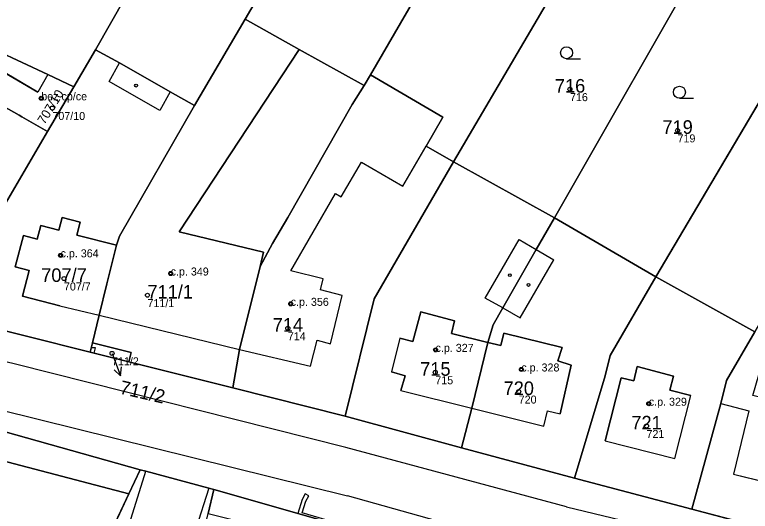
# Model space of a CAD drawing. Extents: x -603967 to -594699, y -1179315 to -1165625.
# Drawn here: x -598395.8 to -598303.9, y -1172214.4 to -1172152.4 of the extents above; entities that cross this region are included whole.
import ezdxf

# ---------------------------------------------------------------- set-up
doc = ezdxf.new("R2010")
doc.units = 0
for name, color, linetype in [('Definiční body', 7, 'Continuous'), ('Hranice parcel', 7, 'Continuous'), ('Parcelní čísla', 7, 'Continuous'), ('Polygon budovy', 7, 'Continuous'), ('Polygon parcely', 7, 'Continuous'), ('Pop  PČ popisy', 7, 'Continuous'), ('Vnitřní kresba', 7, 'Continuous'), ('Věcná břemena k části', 7, 'Continuous'), ('Značky budov', 7, 'Continuous'), ('Značky kultur', 7, 'Continuous')]:
    doc.layers.add(name, color=color, linetype=linetype)

msp = doc.modelspace()

# ---------------------------------------------------------------- linework, layer by layer
at = {"layer": 'Definiční body'}
for centre in [(-598326.42, -1172161.71994), (-598392.49, -1172162.84994), (-598391.1, -1172164.06994), (-598312.98, -1172166.86994), (-598390.08, -1172182.46994), (-598376.32, -1172184.73994), (-598389.66, -1172185.36994), (-598379.22, -1172187.44994), (-598361.32, -1172188.52994), (-598361.68, -1172191.57994), (-598343.22, -1172194.27994), (-598383.65, -1172194.71994), (-598343.25, -1172197.08994), (-598332.5, -1172196.72994), (-598332.83, -1172199.49994), (-598316.57, -1172201.00994), (-598316.86, -1172203.79994)]:
    msp.add_circle(centre, 0.25, dxfattribs=at)
at = {"layer": 'Hranice parcel'}
for p, q in [((-598340.99, -1172170.77), (-598322.55, -1172139.42)), ((-598378.06, -1172143.31), (-598385.73, -1172156.81)), ((-598328.37, -1172177.8), (-598308.72, -1172143.41)), ((-598293.34, -1172147.3), (-598315.69, -1172185.14)), ((-598373.36, -1172163.76), (-598367.01, -1172152.96)), ((-598360.25, -1172156.75), (-598367.01, -1172152.96)), ((-598388.43, -1172161.42), (-598385.73, -1172156.81)), ((-598352.16, -1172161.27), (-598360.25, -1172156.75)), ((-598351.37, -1172159.92), (-598352.16, -1172161.27)), ((-598351.37, -1172159.92), (-598342.29, -1172165.19)), ((-598388.43, -1172161.42), (-598391.7, -1172166.99)), ((-598340.99, -1172170.77), (-598328.37, -1172177.8)), ((-598328.37, -1172177.8), (-598315.69, -1172185.14)), ((-598303.33, -1172192.02), (-598315.69, -1172185.14)), ((-598386.11, -1172193.41), (-598385.26, -1172189.95)), ((-598400.99, -1172190.9), (-598394.33, -1172192.57)), ((-598306.86, -1172198.12), (-598303.33, -1172192.02)), ((-598394.33, -1172192.57), (-598386.4, -1172194.56)), ((-598386.4, -1172194.56), (-598386.11, -1172193.41)), ((-598381.55, -1172195.78), (-598386.4, -1172194.56)), ((-598368.57, -1172199.04), (-598381.55, -1172195.78)), ((-598368.57, -1172199.04), (-598354.5, -1172202.58)), ((-598339.96, -1172206.51), (-598354.5, -1172202.58)), ((-598325.85, -1172210.32), (-598339.96, -1172206.51)), ((-598381.56, -1172212.27), (-598380.14, -1172209.25)), ((-598325.85, -1172210.32), (-598311.2, -1172214.17)), ((-598381.56, -1172212.27), (-598394.43, -1172239.59)), ((-598370.93, -1172211.73), (-598371.65, -1172214.73)), ((-598354.13, -1172216.53), (-598370.93, -1172211.73)), ((-598311.2, -1172214.17), (-598296.31, -1172218.09))]:
    msp.add_line(p, q, dxfattribs=at)
for points in [[(-598276.39, -1172030.89), (-598348.36, -1172154.77), (-598351.37, -1172159.92)], [(-598367.01, -1172152.96), (-598363.18, -1172146.4), (-598333.7, -1172095.38)], [(-598401.34, -1172155.39), (-598391.69, -1172159.86), (-598388.43, -1172161.42)], [(-598385.73, -1172156.81), (-598382.7, -1172158.44), (-598376.38, -1172162.04), (-598373.36, -1172163.76)], [(-598395.24, -1172164.96), (-598400.73, -1172161.91), (-598400.66, -1172161.78), (-598401.96, -1172161.06)], [(-598352.16, -1172161.27), (-598353.63, -1172163.64), (-598361.67, -1172177.74), (-598363.59, -1172181), (-598365.15, -1172183.88)], [(-598385.26, -1172189.95), (-598384.3, -1172186.01), (-598383.07, -1172181.2), (-598382.7, -1172180.09), (-598373.36, -1172163.76)], [(-598391.7, -1172166.99), (-598394.91, -1172165.17), (-598395.24, -1172164.96)], [(-598342.29, -1172165.19), (-598344.41, -1172168.84), (-598340.99, -1172170.77)], [(-598391.7, -1172166.99), (-598397.26, -1172176.48), (-598397.97, -1172179.11), (-598400.99, -1172190.9)], [(-598354.5, -1172202.58), (-598350.9, -1172187.92), (-598340.99, -1172170.77)], [(-598334.83, -1172189.02), (-598330.64, -1172181.74), (-598328.37, -1172177.8)], [(-598365.15, -1172183.88), (-598367.71, -1172194.23), (-598368.57, -1172199.04)], [(-598315.69, -1172185.14), (-598321.38, -1172195), (-598322.03, -1172197.52), (-598325.85, -1172210.32)], [(-598339.96, -1172206.51), (-598338.69, -1172201.57), (-598336.67, -1172193.34), (-598336.02, -1172191.14), (-598334.83, -1172189.02)], [(-598380.14, -1172209.25), (-598398.67, -1172204.06), (-598434.3, -1172195.58), (-598442.4, -1172193.44)], [(-598386.11, -1172193.41), (-598381.26, -1172194.59), (-598381.55, -1172195.78)], [(-598433.4, -1172198.66), (-598427.78, -1172200.16), (-598381.56, -1172212.27)], [(-598311.2, -1172214.17), (-598307.56, -1172200.98), (-598306.86, -1172198.12)], [(-598370.93, -1172211.73), (-598371.56, -1172211.55), (-598379.41, -1172209.45), (-598380.14, -1172209.25)]]:
    msp.add_lwpolyline(points, dxfattribs=at)
at = {"layer": 'Polygon budovy'}
for points in [[(-598385.26, -1172189.95), (-598367.71, -1172194.23), (-598365.15, -1172183.88), (-598364.73, -1172182.07), (-598375.27, -1172179.52), (-598360.25, -1172156.75), (-598367.01, -1172152.96), (-598373.36, -1172163.76), (-598382.7, -1172180.09), (-598383.07, -1172181.2), (-598384.3, -1172186.01)], [(-598400.66, -1172161.78), (-598400.73, -1172161.91), (-598395.24, -1172164.96), (-598394.91, -1172165.17), (-598391.7, -1172166.99), (-598388.43, -1172161.42), (-598391.69, -1172159.86), (-598392.9, -1172162.1), (-598398.89, -1172158.59)], [(-598355.71, -1172174.74), (-598355.02, -1172175.15), (-598352.49, -1172170.82), (-598347.3, -1172173.83), (-598344.41, -1172168.84), (-598342.29, -1172165.19), (-598351.37, -1172159.92), (-598352.16, -1172161.27), (-598353.63, -1172163.64), (-598361.67, -1172177.74), (-598363.59, -1172181), (-598365.15, -1172183.88), (-598367.71, -1172194.23), (-598358.84, -1172196.31), (-598358.02, -1172193.07), (-598356.34, -1172193.53), (-598354.89, -1172187.47), (-598357.59, -1172186.76), (-598357.26, -1172185.41), (-598361.3, -1172184.4)], [(-598395.74, -1172183.91), (-598393.99, -1172184.36), (-598394.82, -1172187.59), (-598390.19, -1172188.77), (-598385.26, -1172189.95), (-598384.3, -1172186.01), (-598383.07, -1172181.2), (-598388.03, -1172179.93), (-598387.61, -1172178.32), (-598389.89, -1172177.73), (-598390.3, -1172179.34), (-598392.56, -1172178.76), (-598392.99, -1172180.43), (-598394.73, -1172179.98)], [(-598306.86, -1172198.12), (-598307.56, -1172200.98), (-598304.06, -1172201.89), (-598305.99, -1172209.8), (-598297.92, -1172211.82), (-598295.51, -1172202.05), (-598303.58, -1172199.96), (-598302.46, -1172196.09), (-598297.08, -1172187.86), (-598300.44, -1172187.02), (-598303.33, -1172192.02)], [(-598347.67, -1172192.83), (-598348.73, -1172197.01), (-598347.01, -1172197.51), (-598347.55, -1172199.35), (-598338.69, -1172201.57), (-598336.67, -1172193.34), (-598341.23, -1172192.22), (-598340.84, -1172190.65), (-598345.07, -1172189.52), (-598346.04, -1172193.25)], [(-598338.69, -1172201.57), (-598329.67, -1172203.8), (-598329.23, -1172201.91), (-598327.64, -1172202.28), (-598326.27, -1172196.18), (-598327.94, -1172195.64), (-598327.4, -1172193.98), (-598334.67, -1172192.19), (-598335.05, -1172193.74), (-598336.67, -1172193.34)], [(-598322.04, -1172205.65), (-598313.3, -1172207.85), (-598311.3, -1172199.96), (-598313.94, -1172199.3), (-598313.5, -1172197.55), (-598318.02, -1172196.37), (-598318.44, -1172198.15), (-598320.03, -1172197.78)]]:
    msp.add_lwpolyline(points, close=True, dxfattribs=at)
at = {"layer": 'Polygon parcely'}
for points in [[(-598346, -1172088.22), (-598308.31, -1172023.09), (-598317.51, -1172020.84), (-598343.23, -1172054.29), (-598392.25, -1172139.87), (-598399.44, -1172151.86), (-598401.34, -1172155.39), (-598391.69, -1172159.86), (-598388.43, -1172161.42), (-598385.73, -1172156.81), (-598378.06, -1172143.31)], [(-598293.97, -1172026.64), (-598333.7, -1172095.38), (-598363.18, -1172146.4), (-598367.01, -1172152.96), (-598360.25, -1172156.75), (-598352.16, -1172161.27), (-598351.37, -1172159.92), (-598348.36, -1172154.77), (-598276.39, -1172030.89)], [(-598276.39, -1172030.89), (-598348.36, -1172154.77), (-598351.37, -1172159.92), (-598342.29, -1172165.19), (-598344.41, -1172168.84), (-598340.99, -1172170.77), (-598322.55, -1172139.42), (-598261.53, -1172034.25)], [(-598373.36, -1172163.76), (-598367.01, -1172152.96), (-598363.18, -1172146.4), (-598333.7, -1172095.38), (-598346, -1172088.22), (-598378.06, -1172143.31), (-598385.73, -1172156.81), (-598382.7, -1172158.44), (-598376.38, -1172162.04)], [(-598322.55, -1172139.42), (-598340.99, -1172170.77), (-598328.37, -1172177.8), (-598308.72, -1172143.41)], [(-598308.72, -1172143.41), (-598328.37, -1172177.8), (-598315.69, -1172185.14), (-598293.34, -1172147.3)], [(-598293.34, -1172147.3), (-598315.69, -1172185.14), (-598303.33, -1172192.02), (-598300.44, -1172187.02), (-598291.74, -1172172.17), (-598279.47, -1172151.21)], [(-598385.26, -1172189.95), (-598386.11, -1172193.41), (-598381.26, -1172194.59), (-598381.55, -1172195.78), (-598368.57, -1172199.04), (-598367.71, -1172194.23), (-598365.15, -1172183.88), (-598363.59, -1172181), (-598361.67, -1172177.74), (-598353.63, -1172163.64), (-598352.16, -1172161.27), (-598360.25, -1172156.75), (-598367.01, -1172152.96), (-598373.36, -1172163.76), (-598382.7, -1172180.09), (-598383.07, -1172181.2), (-598384.3, -1172186.01)], [(-598403.96, -1172159.95), (-598401.96, -1172161.06), (-598400.66, -1172161.78), (-598400.73, -1172161.91), (-598395.24, -1172164.96), (-598394.91, -1172165.17), (-598391.7, -1172166.99), (-598388.43, -1172161.42), (-598391.69, -1172159.86), (-598401.34, -1172155.39), (-598402.16, -1172156.87), (-598403.26, -1172158.84)], [(-598391.7, -1172166.99), (-598397.26, -1172176.48), (-598397.97, -1172179.11), (-598400.99, -1172190.9), (-598394.33, -1172192.57), (-598386.4, -1172194.56), (-598386.11, -1172193.41), (-598385.26, -1172189.95), (-598384.3, -1172186.01), (-598383.07, -1172181.2), (-598382.7, -1172180.09), (-598373.36, -1172163.76), (-598376.38, -1172162.04), (-598382.7, -1172158.44), (-598385.73, -1172156.81), (-598388.43, -1172161.42)], [(-598415.34, -1172187.31), (-598400.99, -1172190.9), (-598397.97, -1172179.11), (-598397.26, -1172176.48), (-598391.7, -1172166.99), (-598394.91, -1172165.17), (-598395.24, -1172164.96), (-598400.73, -1172161.91), (-598400.66, -1172161.78), (-598401.96, -1172161.06), (-598403.96, -1172159.95), (-598406.11, -1172163.53), (-598406.74, -1172164.59), (-598410.35, -1172170.34), (-598410.73, -1172171.04), (-598411.73, -1172172.88), (-598414.22, -1172182.85)], [(-598367.71, -1172194.23), (-598368.57, -1172199.04), (-598354.5, -1172202.58), (-598350.9, -1172187.92), (-598340.99, -1172170.77), (-598344.41, -1172168.84), (-598342.29, -1172165.19), (-598351.37, -1172159.92), (-598352.16, -1172161.27), (-598353.63, -1172163.64), (-598361.67, -1172177.74), (-598363.59, -1172181), (-598365.15, -1172183.88)], [(-598334.83, -1172189.02), (-598330.64, -1172181.74), (-598328.37, -1172177.8), (-598340.99, -1172170.77), (-598350.9, -1172187.92), (-598354.5, -1172202.58), (-598339.96, -1172206.51), (-598338.69, -1172201.57), (-598336.67, -1172193.34), (-598336.02, -1172191.14)], [(-598292.3, -1172201.83), (-598285.68, -1172190.7), (-598292.18, -1172189.08), (-598291.97, -1172184.04), (-598286.58, -1172175.25), (-598291.74, -1172172.17), (-598300.44, -1172187.02), (-598303.33, -1172192.02), (-598306.86, -1172198.12), (-598307.56, -1172200.98), (-598311.2, -1172214.17), (-598296.31, -1172218.09), (-598293.8, -1172207.98)], [(-598315.69, -1172185.14), (-598328.37, -1172177.8), (-598330.64, -1172181.74), (-598334.83, -1172189.02), (-598336.02, -1172191.14), (-598336.67, -1172193.34), (-598338.69, -1172201.57), (-598339.96, -1172206.51), (-598325.85, -1172210.32), (-598322.03, -1172197.52), (-598321.38, -1172195)], [(-598311.2, -1172214.17), (-598307.56, -1172200.98), (-598306.86, -1172198.12), (-598303.33, -1172192.02), (-598315.69, -1172185.14), (-598321.38, -1172195), (-598322.03, -1172197.52), (-598325.85, -1172210.32)], [(-598433.4, -1172198.66), (-598427.78, -1172200.16), (-598381.56, -1172212.27), (-598380.14, -1172209.25), (-598398.67, -1172204.06), (-598434.3, -1172195.58), (-598442.4, -1172193.44), (-598443.33, -1172196.25)], [(-598386.11, -1172193.41), (-598386.4, -1172194.56), (-598381.55, -1172195.78), (-598381.26, -1172194.59)], [(-598381.56, -1172212.27), (-598427.78, -1172200.16), (-598433.4, -1172198.66), (-598435.68, -1172207.45), (-598431.52, -1172209.19), (-598435.62, -1172226.46), (-598428.76, -1172228.02), (-598411.98, -1172231.84), (-598394.43, -1172239.59)]]:
    msp.add_lwpolyline(points, close=True, dxfattribs=at)
for points in [[(-598247.86, -1172229.53), (-598251.97, -1172228.39), (-598258.93, -1172226.53), (-598272.52, -1172223.46), (-598284.25, -1172220.81), (-598296.31, -1172218.09), (-598311.2, -1172214.17), (-598325.85, -1172210.32), (-598339.96, -1172206.51), (-598354.5, -1172202.58), (-598368.57, -1172199.04), (-598381.55, -1172195.78), (-598386.4, -1172194.56), (-598394.33, -1172192.57), (-598400.99, -1172190.9)], [(-598398.67, -1172204.06), (-598380.14, -1172209.25), (-598379.41, -1172209.45), (-598371.56, -1172211.55), (-598370.93, -1172211.73), (-598354.13, -1172216.53), (-598329.07, -1172222.19), (-598295.58, -1172230.95), (-598262.22, -1172238.25), (-598233.22, -1172246.2)], [(-598395.34, -1172273.56), (-598392.5, -1172267.69), (-598390.6, -1172263.78), (-598388.98, -1172259.72), (-598386.59, -1172255.42), (-598385.42, -1172253), (-598383.44, -1172248.87), (-598378.94, -1172243.1), (-598377.68, -1172238.33), (-598376.36, -1172233.31), (-598373.6, -1172222.86), (-598371.65, -1172214.73), (-598370.93, -1172211.73), (-598371.56, -1172211.55), (-598379.41, -1172209.45), (-598380.14, -1172209.25), (-598381.56, -1172212.27), (-598394.43, -1172239.59), (-598395.88, -1172242.55), (-598399.56, -1172250.41), (-598403.54, -1172258.93), (-598408.69, -1172269.86), (-598412.21, -1172276.94)], [(-598233.22, -1172246.2), (-598262.22, -1172238.25), (-598295.58, -1172230.95), (-598329.07, -1172222.19), (-598354.13, -1172216.53), (-598370.93, -1172211.73), (-598371.65, -1172214.73), (-598365.33, -1172216.31), (-598360.86, -1172217.38), (-598354.05, -1172219.09), (-598346.33, -1172221.05), (-598339.3, -1172222.8), (-598332.06, -1172224.62), (-598324.06, -1172226.49), (-598312.44, -1172229.39), (-598304.76, -1172231.23), (-598296.02, -1172233.33), (-598284.92, -1172236.04), (-598277.18, -1172237.93), (-598269.4, -1172239.83), (-598269.15, -1172239.89), (-598261.62, -1172241.73), (-598253.86, -1172243.64), (-598245.84, -1172245.6)]]:
    msp.add_lwpolyline(points, dxfattribs=at)
at = {"layer": 'Pop  PČ popisy'}
for p, q in [((-598383.65, -1172194.72), (-598382.575, -1172197.522)), ((-598382.575, -1172197.522), (-598383.401, -1172196.766)), ((-598382.575, -1172197.522), (-598382.466, -1172196.407))]:
    msp.add_line(p, q, dxfattribs=at)
at = {"layer": 'Vnitřní kresba'}
for p, q in [((-598360.25, -1172156.75), (-598375.27, -1172179.52)), ((-598398.89, -1172158.59), (-598392.9, -1172162.1)), ((-598384.02, -1172160.76), (-598382.7, -1172158.44)), ((-598391.69, -1172159.86), (-598392.9, -1172162.1)), ((-598377.69, -1172164.36), (-598384.02, -1172160.76)), ((-598376.38, -1172162.04), (-598377.69, -1172164.36)), ((-598347.3, -1172173.83), (-598344.41, -1172168.84)), ((-598355.02, -1172175.15), (-598352.49, -1172170.82)), ((-598352.49, -1172170.82), (-598347.3, -1172173.83)), ((-598361.3, -1172184.4), (-598355.71, -1172174.74)), ((-598355.71, -1172174.74), (-598355.02, -1172175.15)), ((-598390.3, -1172179.34), (-598389.89, -1172177.73)), ((-598389.89, -1172177.73), (-598387.61, -1172178.32)), ((-598387.61, -1172178.32), (-598388.03, -1172179.93)), ((-598392.99, -1172180.43), (-598392.56, -1172178.76)), ((-598392.56, -1172178.76), (-598390.3, -1172179.34)), ((-598395.74, -1172183.91), (-598394.73, -1172179.98)), ((-598394.73, -1172179.98), (-598392.99, -1172180.43)), ((-598388.03, -1172179.93), (-598383.07, -1172181.2)), ((-598375.27, -1172179.52), (-598364.73, -1172182.07)), ((-598337.01, -1172187.8), (-598332.78, -1172180.5)), ((-598332.78, -1172180.5), (-598330.64, -1172181.74)), ((-598364.73, -1172182.07), (-598365.15, -1172183.88)), ((-598330.64, -1172181.74), (-598328.42, -1172183.03)), ((-598332.64, -1172190.29), (-598328.42, -1172183.03)), ((-598393.99, -1172184.36), (-598395.74, -1172183.91)), ((-598394.82, -1172187.59), (-598393.99, -1172184.36)), ((-598357.26, -1172185.41), (-598361.3, -1172184.4)), ((-598357.59, -1172186.76), (-598357.26, -1172185.41)), ((-598354.89, -1172187.47), (-598357.59, -1172186.76)), ((-598395.71, -1172196.06), (-598431.98, -1172187.25)), ((-598390.19, -1172188.77), (-598394.82, -1172187.59)), ((-598356.34, -1172193.53), (-598354.89, -1172187.47)), ((-598334.83, -1172189.02), (-598337.01, -1172187.8)), ((-598390.19, -1172188.77), (-598385.26, -1172189.95)), ((-598346.04, -1172193.25), (-598345.07, -1172189.52)), ((-598345.07, -1172189.52), (-598340.84, -1172190.65)), ((-598334.83, -1172189.02), (-598332.64, -1172190.29)), ((-598385.26, -1172189.95), (-598367.71, -1172194.23)), ((-598340.84, -1172190.65), (-598341.23, -1172192.22)), ((-598341.23, -1172192.22), (-598336.67, -1172193.34)), ((-598335.05, -1172193.74), (-598334.67, -1172192.19)), ((-598334.67, -1172192.19), (-598327.4, -1172193.98)), ((-598358.84, -1172196.31), (-598358.02, -1172193.07)), ((-598358.02, -1172193.07), (-598356.34, -1172193.53)), ((-598347.67, -1172192.83), (-598348.73, -1172197.01)), ((-598347.67, -1172192.83), (-598346.04, -1172193.25)), ((-598336.67, -1172193.34), (-598335.05, -1172193.74)), ((-598327.4, -1172193.98), (-598327.94, -1172195.64)), ((-598367.71, -1172194.23), (-598358.84, -1172196.31)), ((-598327.94, -1172195.64), (-598326.27, -1172196.18)), ((-598354.42, -1172206.49), (-598395.71, -1172196.06)), ((-598326.27, -1172196.18), (-598327.64, -1172202.28)), ((-598318.44, -1172198.15), (-598318.02, -1172196.37)), ((-598318.02, -1172196.37), (-598313.5, -1172197.55)), ((-598347.01, -1172197.51), (-598348.73, -1172197.01)), ((-598347.55, -1172199.35), (-598347.01, -1172197.51)), ((-598322.04, -1172205.65), (-598320.03, -1172197.78)), ((-598320.03, -1172197.78), (-598318.44, -1172198.15)), ((-598313.5, -1172197.55), (-598313.94, -1172199.3)), ((-598347.55, -1172199.35), (-598338.69, -1172201.57)), ((-598313.94, -1172199.3), (-598311.3, -1172199.96)), ((-598313.3, -1172207.85), (-598311.3, -1172199.96)), ((-598307.56, -1172200.98), (-598304.06, -1172201.89)), ((-598397.8, -1172201.71), (-598354.24, -1172212.51)), ((-598338.69, -1172201.57), (-598329.67, -1172203.8)), ((-598329.67, -1172203.8), (-598329.23, -1172201.91)), ((-598329.23, -1172201.91), (-598327.64, -1172202.28)), ((-598304.06, -1172201.89), (-598305.99, -1172209.8)), ((-598322.04, -1172205.65), (-598313.3, -1172207.85)), ((-598326.87, -1172213.89), (-598354.42, -1172206.49)), ((-598383.31, -1172221.69), (-598379.41, -1172209.45)), ((-598305.99, -1172209.8), (-598297.92, -1172211.82)), ((-598371.56, -1172211.55), (-598375.56, -1172224.19)), ((-598328.41, -1172219.71), (-598354.24, -1172212.51)), ((-598326.87, -1172213.89), (-598293.9, -1172221.75))]:
    msp.add_line(p, q, dxfattribs=at)
at = {"layer": 'Věcná břemena k části'}
for points in [[(-598386.26, -1172194.01), (-598386.4, -1172194.56), (-598385.87, -1172194.69), (-598385.72, -1172194.01)], [(-598359.5, -1172212.28), (-598359.9, -1172212.98), (-598360.45, -1172214.72), (-598354.13, -1172216.53), (-598347.98, -1172217.92), (-598348.07, -1172217.87), (-598355.24, -1172216), (-598359.9, -1172214.62), (-598359.44, -1172213.18), (-598359.06, -1172212.52)]]:
    msp.add_lwpolyline(points, close=True, dxfattribs=at)
at = {"layer": 'Značky budov'}
for centre in [(-598380.6468, -1172161.26916), (-598392.4968, -1172162.84916), (-598390.0868, -1172182.46916), (-598376.3268, -1172184.73916), (-598333.9468, -1172184.94916), (-598331.5968, -1172186.16916), (-598361.3268, -1172188.52916), (-598343.2268, -1172194.27916), (-598332.5068, -1172196.72916), (-598316.5768, -1172201.00916)]:
    msp.add_circle(centre, 0.175, dxfattribs=at)
at = {"layer": 'Značky kultur'}
for p, q in [((-598326.853, -1172157.91), (-598325.103, -1172157.91)), ((-598312.743, -1172162.84), (-598310.993, -1172162.84))]:
    msp.add_line(p, q, dxfattribs=at)
for centre in [(-598326.85286, -1172157.15981), (-598312.74286, -1172162.08981)]:
    msp.add_circle(centre, 0.75, dxfattribs=at)

# ---------------------------------------------------------------- texts
at = {"layer": 'Definiční body'}
for s, p in [('bez cp/ce', (-598392.49, -1172163.1)), ('716', (-598326.42, -1172163.209)), ('707/10', (-598391.1, -1172165.559)), ('719', (-598312.98, -1172168.359)), ('c.p. 364', (-598390.08, -1172182.72)), ('c.p. 349', (-598376.32, -1172184.99)), ('707/7', (-598389.66, -1172186.859)), ('711/1', (-598379.22, -1172188.939)), ('c.p. 356', (-598361.32, -1172188.78)), ('714', (-598361.68, -1172193.069)), ('c.p. 327', (-598343.22, -1172194.53)), ('711/2', (-598383.65, -1172196.209)), ('c.p. 328', (-598332.5, -1172196.98)), ('715', (-598343.25, -1172198.579)), ('720', (-598332.83, -1172200.989)), ('c.p. 329', (-598316.57, -1172201.26)), ('721', (-598316.86, -1172205.289))]:
    msp.add_text(s, height=0.999996, dxfattribs=at).set_placement(p)
at = {"layer": 'Parcelní čísla'}
for s, p in [('716', (-598328.31, -1172162.145)), ('719', (-598314.87, -1172167.295)), ('707/7', (-598392.496, -1172185.795)), ('711/1', (-598379.22, -1172187.875)), ('714', (-598363.57, -1172192.005)), ('715', (-598345.14, -1172197.515)), ('720', (-598334.72, -1172199.925)), ('721', (-598318.75, -1172204.225))]:
    msp.add_text(s, height=1.699998, dxfattribs=at).set_placement(p)
for s, height, rotation, p in [('707/10', 1.14, 58, (-598392.09, -1172166.192)), ('711/2', 1.699998, 347, (-598382.797, -1172199.729))]:
    msp.add_text(s, height=height, rotation=rotation, dxfattribs=at).set_placement(p)

doc.saveas('drawing.dxf')
